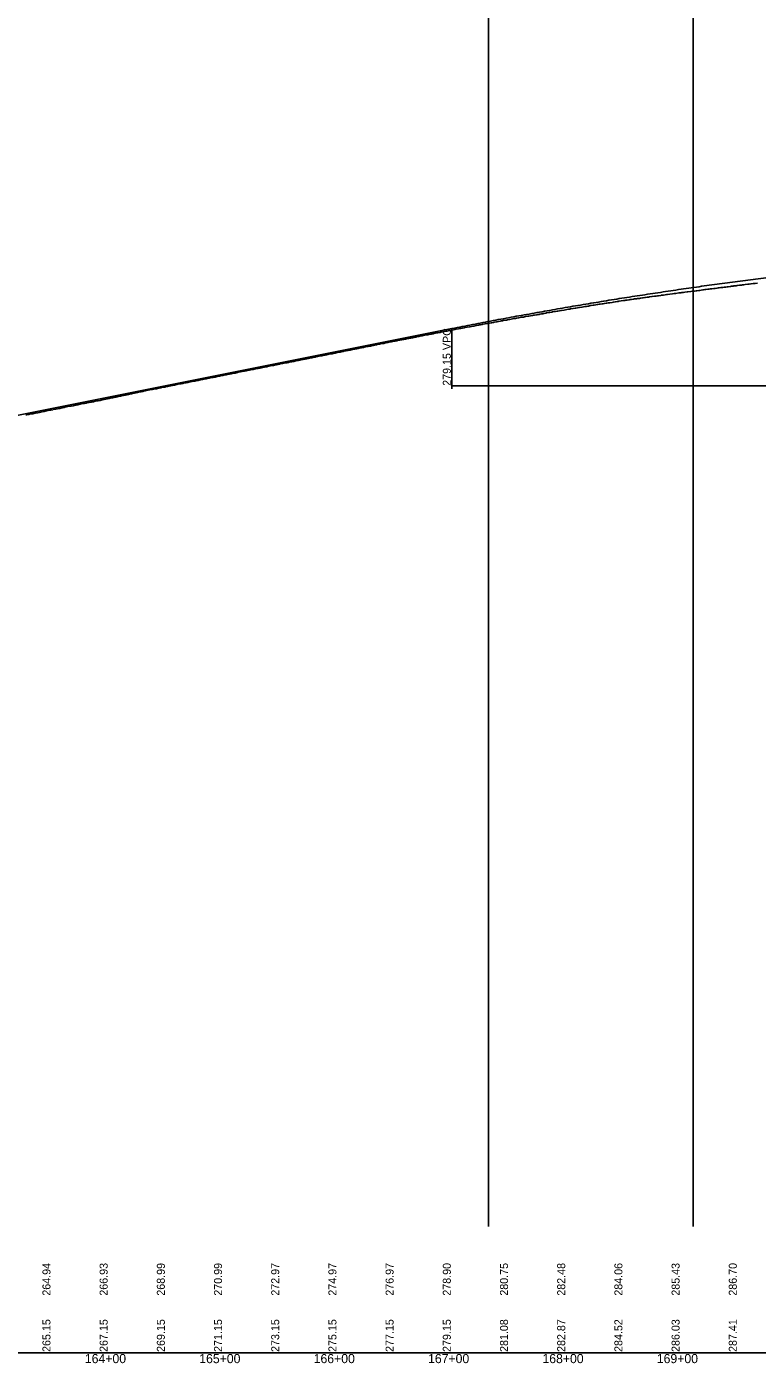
# Model space of a CAD drawing. Extents: x 1838386 to 1955906, y 719739 to 834437.
# Drawn here: x 1893691 to 1894330, y 825624 to 826793 of the extents above; entities that cross this region are included whole.
import ezdxf

# ---------------------------------------------------------------- set-up
doc = ezdxf.new("R2010")
doc.units = 0
for name, color, linetype in [('RD_DDB_Profile_EX', 7, 'Continuous'), ('RD_DDB_Profile_PR', 7, 'Continuous'), ('RD_DDB_StaTX', 7, 'Continuous'), ('RD_DDB_StripGrade', 7, 'Continuous'), ('RD_DDB_VCLbl', 7, 'Continuous'), ('RD_GPK_Profile_Cell', 7, 'Continuous'), ('RD_Sketch1', 7, 'Continuous')]:
    doc.layers.add(name, color=color, linetype=linetype)

msp = doc.modelspace()

# ---------------------------------------------------------------- linework, layer by layer
at = {"layer": 'RD_DDB_Profile_EX'}
for points in [[(1894220, 826554.4), (1894221.9, 826554.7), (1894222.7, 826554.9), (1894224.3, 826555.1), (1894225.2, 826555.2), (1894227, 826555.4), (1894227.9, 826555.6), (1894229.8, 826555.9), (1894230.4, 826555.9), (1894231.8, 826556.1), (1894232.2, 826556.2), (1894233.8, 826556.4), (1894234.9, 826556.5), (1894235.7, 826556.7), (1894237.7, 826557), (1894238.1, 826557), (1894240.2, 826557.3), (1894241.6, 826557.4), (1894242.8, 826557.6), (1894243.6, 826557.7), (1894245.6, 826558), (1894245.9, 826558.1), (1894248.1, 826558.3), (1894249.5, 826558.5), (1894250.8, 826558.7), (1894251.5, 826558.8), (1894253.6, 826559.1), (1894256, 826559.4), (1894257.3, 826559.5), (1894258.7, 826559.7), (1894261.3, 826560.1), (1894263.3, 826560.3), (1894264, 826560.4), (1894265.4, 826560.6), (1894266.6, 826560.7), (1894268.9, 826561.1), (1894269.4, 826561.1), (1894271.9, 826561.4), (1894273.1, 826561.6), (1894274.6, 826561.8), (1894275.1, 826561.8), (1894276.6, 826562.1), (1894277.2, 826562.1), (1894279, 826562.3), (1894279.8, 826562.4), (1894281, 826562.6), (1894282.5, 826562.8), (1894283, 826562.9), (1894284.3, 826563), (1894285.1, 826563.1), (1894286.9, 826563.3), (1894287.8, 826563.4), (1894288.9, 826563.6), (1894290.4, 826563.8), (1894292.1, 826564), (1894293.1, 826564.1), (1894294.8, 826564.3), (1894295.7, 826564.5), (1894296.7, 826564.6), (1894298.3, 826564.8), (1894298.7, 826564.8), (1894299.8, 826565), (1894301, 826565.1), (1894302.6, 826565.3), (1894303.6, 826565.4), (1894304.6, 826565.6), (1894306.3, 826565.8), (1894306.6, 826565.8), (1894307.5, 826566), (1894308.5, 826566.1), (1894308.9, 826566.1), (1894309.6, 826566.2), (1894311.5, 826566.4), (1894312.5, 826566.5), (1894314.4, 826566.8), (1894315.2, 826566.9), (1894316.4, 826567), (1894316.8, 826567.1), (1894318.4, 826567.3), (1894319.5, 826567.4), (1894321.7, 826567.7), (1894322.3, 826567.8), (1894322.8, 826567.9), (1894324.3, 826568), (1894324.8, 826568.1), (1894326.3, 826568.3), (1894327.4, 826568.4), (1894328.2, 826568.5), (1894330.2, 826568.8)], [(1894100.1, 826534.5), (1894101.9, 826534.8), (1894102.7, 826535), (1894103.9, 826535.2), (1894105.4, 826535.5), (1894105.8, 826535.6), (1894107.2, 826535.8), (1894108, 826536), (1894109.8, 826536.3), (1894110.7, 826536.4), (1894111.8, 826536.6), (1894113.3, 826536.9), (1894113.7, 826537), (1894114.9, 826537.2), (1894115.9, 826537.4), (1894117.7, 826537.7), (1894118.6, 826537.8), (1894119.6, 826538), (1894121.3, 826538.3), (1894121.6, 826538.4), (1894122.6, 826538.6), (1894123.9, 826538.8), (1894125.5, 826539), (1894126.5, 826539.2), (1894127.5, 826539.4), (1894129.5, 826539.8), (1894130.3, 826539.9), (1894131.8, 826540.2), (1894133.4, 826540.4), (1894134.5, 826540.6), (1894135.4, 826540.8), (1894137.4, 826541.1), (1894138.1, 826541.3), (1894139.3, 826541.4), (1894139.8, 826541.5), (1894141.3, 826541.8), (1894142.4, 826542), (1894143.3, 826542.1), (1894145.2, 826542.5), (1894145.8, 826542.6), (1894147.7, 826542.9), (1894148.7, 826543.1), (1894150.3, 826543.3), (1894151.1, 826543.5), (1894153.1, 826543.8), (1894153.5, 826543.9), (1894155.1, 826544.1), (1894155.6, 826544.2), (1894157, 826544.4), (1894158.2, 826544.7), (1894159, 826544.8), (1894161.2, 826545.2), (1894163.5, 826545.6), (1894164.9, 826545.8), (1894166.2, 826546), (1894166.8, 826546.1), (1894168.8, 826546.4), (1894170.8, 826546.8), (1894171.5, 826546.9), (1894172.8, 826547.1), (1894174.1, 826547.3), (1894174.7, 826547.4), (1894176.9, 826547.8), (1894179.4, 826548.2), (1894180.6, 826548.4), (1894182, 826548.6), (1894182.6, 826548.7), (1894184.2, 826549), (1894184.7, 826549), (1894186.5, 826549.3), (1894187.3, 826549.4), (1894188.9, 826549.7), (1894190, 826549.9), (1894190.5, 826550), (1894191.9, 826550.2), (1894192.6, 826550.3), (1894194.4, 826550.5), (1894195.3, 826550.7), (1894196.4, 826550.9), (1894197.9, 826551.1), (1894198.4, 826551.2), (1894199.7, 826551.4), (1894200.5, 826551.5), (1894201, 826551.6), (1894203.2, 826551.9), (1894204.2, 826552.1), (1894205.8, 826552.3), (1894206.2, 826552.4), (1894207.4, 826552.6), (1894208.5, 826552.7), (1894209, 826552.8), (1894211.1, 826553.1), (1894213.1, 826553.4), (1894213.8, 826553.5), (1894214.1, 826553.6), (1894215.1, 826553.7), (1894216.1, 826553.9), (1894216.4, 826553.9), (1894218, 826554.1), (1894219, 826554.3), (1894220, 826554.4)], [(1893978.5, 826511.1), (1893979.9, 826511.3), (1893981.1, 826511.6), (1893981.9, 826511.7), (1893984.1, 826512.2), (1893985.8, 826512.5), (1893986.4, 826512.6), (1893987.8, 826512.9), (1893989.1, 826513.2), (1893989.8, 826513.3), (1893991.8, 826513.7), (1893993.7, 826514.1), (1893994.4, 826514.2), (1893995.7, 826514.5), (1893997, 826514.8), (1893997.6, 826514.9), (1893999.8, 826515.3), (1894002.3, 826515.8), (1894003.5, 826516), (1894004.9, 826516.4), (1894005.5, 826516.5), (1894007.1, 826516.8), (1894007.8, 826517), (1894010.2, 826517.4), (1894011.4, 826517.6), (1894012.9, 826517.9), (1894013.4, 826518), (1894014.8, 826518.3), (1894015.5, 826518.5), (1894017.3, 826518.8), (1894018.2, 826519), (1894019.3, 826519.2), (1894020.8, 826519.5), (1894021.2, 826519.6), (1894022.5, 826519.8), (1894023.4, 826520), (1894025.2, 826520.3), (1894026.1, 826520.5), (1894027.1, 826520.7), (1894028.7, 826521), (1894029.1, 826521.1), (1894030.2, 826521.3), (1894031.4, 826521.5), (1894033.1, 826521.9), (1894034, 826522.1), (1894035, 826522.2), (1894036.7, 826522.6), (1894037, 826522.6), (1894037.9, 826522.8), (1894039.3, 826523.1), (1894040.9, 826523.4), (1894042, 826523.6), (1894042.9, 826523.8), (1894044.8, 826524.1), (1894045.6, 826524.3), (1894046.8, 826524.5), (1894047.2, 826524.6), (1894048.8, 826524.9), (1894049.9, 826525.1), (1894050.7, 826525.3), (1894052.7, 826525.6), (1894053.3, 826525.8), (1894054.7, 826526), (1894055.2, 826526.1), (1894056.7, 826526.4), (1894057.8, 826526.6), (1894058.6, 826526.8), (1894060.6, 826527.2), (1894061, 826527.2), (1894062.6, 826527.5), (1894063.1, 826527.6), (1894064.5, 826527.9), (1894065.7, 826528.1), (1894066.5, 826528.3), (1894068.8, 826528.7), (1894070.4, 826529), (1894071, 826529.1), (1894072.2, 826529.4), (1894073.7, 826529.6), (1894074.3, 826529.8), (1894076.5, 826530.2), (1894078.3, 826530.5), (1894078.9, 826530.6), (1894080.3, 826530.9), (1894081.6, 826531.1), (1894082.2, 826531.2), (1894084.2, 826531.6), (1894086.2, 826532), (1894086.9, 826532.1), (1894088.1, 826532.3), (1894089.5, 826532.6), (1894090.1, 826532.7), (1894091.8, 826533), (1894092.2, 826533.1), (1894094.1, 826533.4), (1894094.8, 826533.6), (1894096, 826533.8), (1894097.5, 826534), (1894098, 826534.1), (1894099.5, 826534.4), (1894100.1, 826534.5)], [(1893856, 826486.6), (1893856.9, 826486.8), (1893858.9, 826487.2), (1893859.9, 826487.4), (1893860.8, 826487.6), (1893861.9, 826487.8), (1893862.2, 826487.9), (1893862.9, 826488), (1893864.9, 826488.4), (1893865.8, 826488.6), (1893867.8, 826489), (1893868.6, 826489.2), (1893870.1, 826489.5), (1893871, 826489.6), (1893872.8, 826490), (1893873.6, 826490.1), (1893875.7, 826490.6), (1893876.3, 826490.7), (1893878.1, 826491), (1893879.5, 826491.3), (1893880.7, 826491.6), (1893881.5, 826491.7), (1893883.3, 826492.1), (1893884, 826492.2), (1893886, 826492.6), (1893887.4, 826492.9), (1893888.6, 826493.1), (1893889.4, 826493.3), (1893891.3, 826493.7), (1893891.6, 826493.7), (1893893.3, 826494), (1893893.9, 826494.2), (1893895.3, 826494.4), (1893896.6, 826494.7), (1893899.2, 826495.2), (1893901.2, 826495.6), (1893901.9, 826495.7), (1893903.2, 826496), (1893904.5, 826496.3), (1893907.1, 826496.8), (1893909.1, 826497.2), (1893909.8, 826497.3), (1893911.2, 826497.6), (1893912.4, 826497.8), (1893913, 826498), (1893915.2, 826498.4), (1893917.7, 826498.9), (1893918.9, 826499.1), (1893920.4, 826499.4), (1893920.9, 826499.5), (1893922.5, 826499.9), (1893923, 826500), (1893924.8, 826500.3), (1893925.7, 826500.5), (1893926.8, 826500.7), (1893928.3, 826501), (1893928.8, 826501.1), (1893930.1, 826501.4), (1893930.9, 826501.5), (1893932.7, 826501.9), (1893933.6, 826502.1), (1893934.7, 826502.3), (1893936.2, 826502.6), (1893936.6, 826502.7), (1893937.8, 826502.9), (1893938.9, 826503.1), (1893940.6, 826503.4), (1893941.5, 826503.7), (1893943.4, 826504), (1893944.1, 826504.2), (1893944.5, 826504.3), (1893945.5, 826504.5), (1893946.5, 826504.7), (1893946.8, 826504.7), (1893948.4, 826505), (1893949.4, 826505.2), (1893951.5, 826505.7), (1893952.1, 826505.8), (1893952.4, 826505.8), (1893953.3, 826506), (1893954.3, 826506.2), (1893954.7, 826506.3), (1893955.5, 826506.5), (1893957.4, 826506.8), (1893958.3, 826507), (1893960.2, 826507.4), (1893960.9, 826507.5), (1893962.7, 826507.9), (1893964.2, 826508.2), (1893965.3, 826508.4), (1893966.2, 826508.6), (1893968.1, 826509), (1893968.6, 826509.1), (1893970.6, 826509.5), (1893972.1, 826509.7), (1893973.2, 826510), (1893974, 826510.1), (1893976, 826510.6), (1893976.3, 826510.6), (1893978, 826510.9), (1893978.5, 826511.1)], [(1893726.1, 826460.4), (1893727.4, 826460.7), (1893730.1, 826461.2), (1893732, 826461.5), (1893732.7, 826461.7), (1893734.2, 826462), (1893735.3, 826462.2), (1893735.9, 826462.3), (1893738.2, 826462.8), (1893740.6, 826463.3), (1893741.8, 826463.5), (1893743.3, 826463.8), (1893743.8, 826463.9), (1893745.3, 826464.2), (1893745.9, 826464.3), (1893747.7, 826464.6), (1893748.6, 826464.8), (1893749.7, 826465), (1893751.2, 826465.4), (1893752.9, 826465.7), (1893753.9, 826465.9), (1893755.6, 826466.2), (1893756.5, 826466.4), (1893758.3, 826466.8), (1893759.1, 826467), (1893760.6, 826467.3), (1893761.8, 826467.5), (1893763.5, 826467.8), (1893764.4, 826468.1), (1893766.4, 826468.5), (1893767.1, 826468.6), (1893767.4, 826468.7), (1893768.4, 826468.9), (1893769.4, 826469.1), (1893769.7, 826469.2), (1893770.4, 826469.3), (1893772.3, 826469.7), (1893773.3, 826469.9), (1893775, 826470.3), (1893775.3, 826470.4), (1893776.1, 826470.5), (1893777.6, 826470.8), (1893779.2, 826471.1), (1893780.3, 826471.4), (1893781.2, 826471.6), (1893782.9, 826471.9), (1893783.8, 826472.1), (1893785.6, 826472.5), (1893787.1, 826472.8), (1893788.2, 826473), (1893789.1, 826473.2), (1893790.9, 826473.6), (1893791.5, 826473.7), (1893793, 826474), (1893793.5, 826474.1), (1893795, 826474.4), (1893796.1, 826474.7), (1893799.1, 826475.3), (1893800.9, 826475.6), (1893801.4, 826475.7), (1893802.6, 826476), (1893804.1, 826476.3), (1893804.8, 826476.4), (1893806.9, 826476.9), (1893808.7, 826477.2), (1893809.3, 826477.3), (1893810.6, 826477.6), (1893812, 826477.8), (1893812.6, 826478), (1893814.7, 826478.4), (1893817.3, 826478.9), (1893818.7, 826479.2), (1893819.9, 826479.4), (1893820.5, 826479.6), (1893822.6, 826480), (1893825.2, 826480.5), (1893826.4, 826480.7), (1893827.8, 826481), (1893828.4, 826481.1), (1893830, 826481.5), (1893830.5, 826481.5), (1893832.3, 826481.9), (1893833.1, 826482.1), (1893834.3, 826482.3), (1893835.8, 826482.6), (1893837.7, 826483), (1893838.4, 826483.1), (1893840.2, 826483.5), (1893841.1, 826483.6), (1893842.2, 826483.9), (1893843.7, 826484.2), (1893845.4, 826484.5), (1893846.4, 826484.7), (1893848.1, 826485), (1893849, 826485.2), (1893850.9, 826485.6), (1893851.6, 826485.8), (1893853.1, 826486.1), (1893854, 826486.2), (1893854.3, 826486.3), (1893856, 826486.6)], [(1893690.7, 826453.4), (1893691.4, 826453.5), (1893693.1, 826453.8), (1893693.9, 826454), (1893695.7, 826454.4), (1893696.6, 826454.5), (1893698.3, 826454.9), (1893699.1, 826455), (1893701, 826455.4), (1893702.5, 826455.7), (1893703.6, 826455.9), (1893706.4, 826456.5), (1893706.7, 826456.5), (1893708.4, 826456.9), (1893708.9, 826457), (1893710, 826457.2), (1893711.6, 826457.5), (1893712.3, 826457.6), (1893714.2, 826458), (1893714.6, 826458.1), (1893716.8, 826458.5), (1893718.2, 826458.8), (1893719.5, 826459.1), (1893720.2, 826459.2), (1893722.2, 826459.6), (1893724.1, 826460), (1893724.8, 826460.1), (1893726.1, 826460.4)]]:
    msp.add_lwpolyline(points, dxfattribs=at)
at = {"layer": 'RD_DDB_Profile_PR'}
msp.add_line((1893573.1, 826430.9), (1894063.1, 826528.9), dxfattribs=at)
msp.add_spline([(1894063.1, 826528.9), (1894081.1, 826532.4), (1894099.1, 826535.9), (1894117.1, 826539.3), (1894135.1, 826542.5), (1894153.1, 826545.7), (1894171.1, 826548.8), (1894189.1, 826551.8), (1894207.1, 826554.8), (1894225.1, 826557.6), (1894243.1, 826560.3), (1894261.1, 826563), (1894279.1, 826565.6), (1894297.1, 826568), (1894315.1, 826570.4), (1894333.1, 826572.7), (1894351.1, 826574.9), (1894369.1, 826577), (1894387.1, 826579), (1894405.1, 826580.9), (1894423.1, 826582.8), (1894441.1, 826584.5), (1894459.1, 826586.2), (1894477.1, 826587.8), (1894495.1, 826589.2), (1894513.1, 826590.6), (1894531.1, 826591.9), (1894549.1, 826593.1), (1894567.1, 826594.2), (1894585.1, 826595.3), (1894603.1, 826596.2), (1894621.1, 826597), (1894639.1, 826597.8), (1894657.1, 826598.4), (1894675.1, 826599), (1894693.1, 826599.5), (1894711.1, 826599.9), (1894729.1, 826600.2), (1894747.1, 826600.4), (1894765.1, 826600.5), (1894783.1, 826600.6), (1894801.1, 826600.5), (1894819.1, 826600.3), (1894837.1, 826600.1), (1894855.1, 826599.8), (1894873.1, 826599.3), (1894891.1, 826598.8), (1894909.1, 826598.2), (1894927.1, 826597.5), (1894945.1, 826596.8), (1894963.1, 826595.9)], degree=3, dxfattribs=at)
at = {"layer": 'RD_DDB_VCLbl'}
for p, q in [((1894063.1, 826476.4), (1894063.1, 826528.9)), ((1894063.1, 826478.9), (1894963.1, 826478.9))]:
    msp.add_line(p, q, dxfattribs=at)
at = {"layer": 'RD_GPK_Profile_Cell'}
msp.add_line((1878363.1, 825633.1), (1904963.1, 825633.1), dxfattribs=at)
at = {"layer": 'RD_Sketch1'}
for p, q in [((1894094.9, 825743.6), (1894094.9, 827268.6)), ((1894273.9, 825743.6), (1894273.9, 827268.6))]:
    msp.add_line(p, q, dxfattribs=at)

# ---------------------------------------------------------------- texts
at = {"layer": 'RD_DDB_StaTX'}
for s, p in [('164+00', (1893742.2, 825624.1)), ('165+00', (1893842.2, 825624.1)), ('166+00', (1893942.2, 825624.1)), ('167+00', (1894042.2, 825624.1)), ('168+00', (1894142.2, 825624.1)), ('169+00', (1894242.2, 825624.1))]:
    msp.add_text(s, height=8, dxfattribs=at).set_placement(p)
at = {"layer": 'RD_DDB_StripGrade'}
for s, p in [('279.15 VPC', (1894062.1, 826478.9)), ('264.94', (1893712.1, 825683.1)), ('266.93', (1893762.1, 825683.1)), ('268.99', (1893812.1, 825683.1)), ('270.99', (1893862.1, 825683.1)), ('272.97', (1893912.1, 825683.1)), ('274.97', (1893962.1, 825683.1)), ('276.97', (1894012.1, 825683.1)), ('278.90', (1894062.1, 825683.1)), ('280.75', (1894112.1, 825683.1)), ('282.48', (1894162.1, 825683.1)), ('284.06', (1894212.1, 825683.1)), ('285.43', (1894262.1, 825683.1)), ('286.70', (1894312.1, 825683.1)), ('265.15', (1893712.1, 825633.9)), ('267.15', (1893762.1, 825633.9)), ('269.15', (1893812.1, 825633.9)), ('271.15', (1893862.1, 825633.9)), ('273.15', (1893912.1, 825633.9)), ('275.15', (1893962.1, 825633.9)), ('277.15', (1894012.1, 825633.9)), ('279.15', (1894062.1, 825633.9)), ('281.08', (1894112.1, 825633.9)), ('282.87', (1894162.1, 825633.9)), ('284.52', (1894212.1, 825633.9)), ('286.03', (1894262.1, 825633.9)), ('287.41', (1894312.1, 825633.9))]:
    msp.add_text(s, height=7, rotation=90, dxfattribs=at).set_placement(p)

doc.saveas('drawing.dxf')
